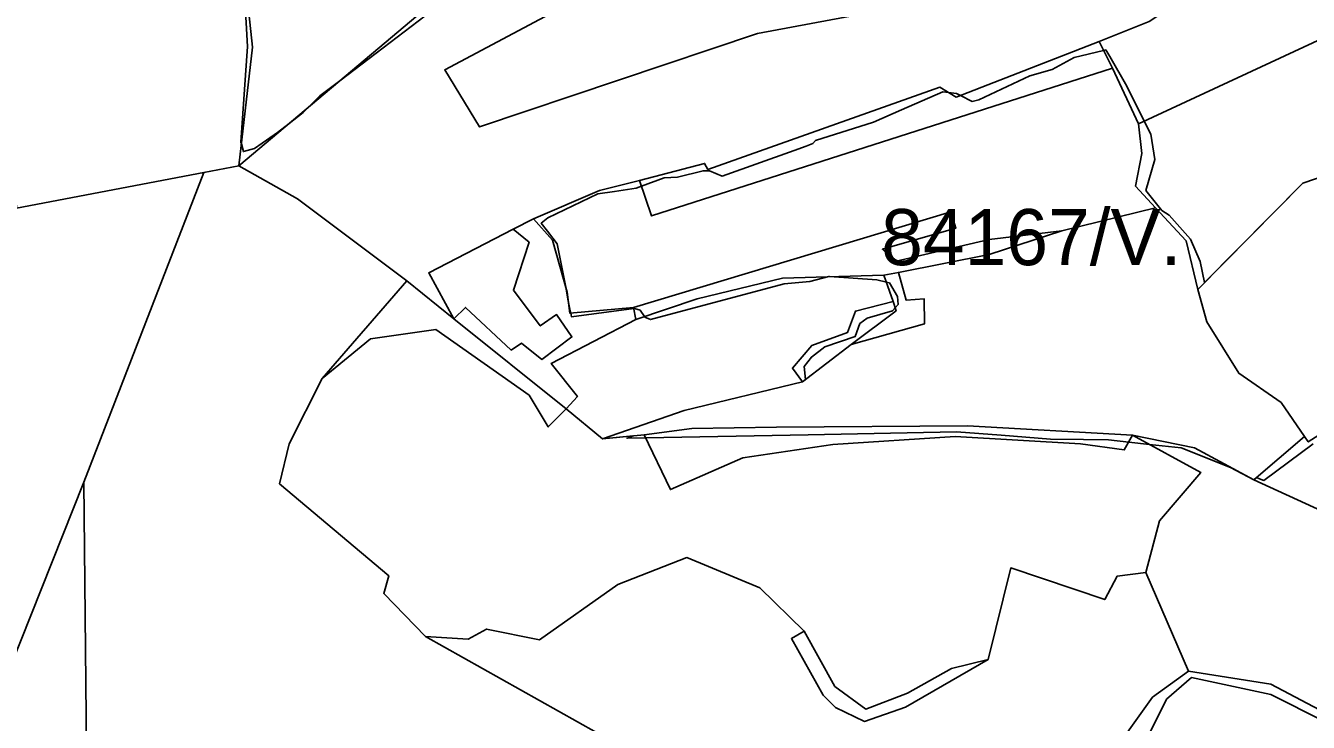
# Model space of a CAD drawing. Extents: x -477304 to -465429, y -1159113 to -1149210.
# Drawn here: x -473974.9 to -473631.8, y -1151166.7 to -1150980.3 of the extents above; entities that cross this region are included whole.
import ezdxf

# ---------------------------------------------------------------- set-up
doc = ezdxf.new("R2010")
doc.units = 0
for name, color, linetype in [('BPEJ_s', 7, 'Continuous'), ('ostatni_s', 7, 'Continuous'), ('PUPFL_s', 7, 'Continuous'), ('trav_porost_s', 7, 'Continuous')]:
    doc.layers.add(name, color=color, linetype=linetype)

msp = doc.modelspace()

# ---------------------------------------------------------------- linework, layer by layer
at = {"layer": 'BPEJ_s'}
for p, q in [((-473896.18, -1150999.06), (-473897.78, -1151000.65)), ((-473828.99, -1151057.63), (-473829.08, -1151057.19))]:
    msp.add_line(p, q, dxfattribs=at)
for points in [[(-473897.78, -1151000.65), (-473899.21, -1151002.08), (-473900.66, -1151003.53), (-473904.39, -1151006.45), (-473907.48, -1151008.86), (-473913.66, -1151013.12), (-473916.64, -1151013.97), (-473917.16, -1151011.9), (-473917.28, -1151011.42), (-473915.57, -1150985.85), (-473916.21, -1150973.06), (-473918.18, -1150952.09), (-473920.05, -1150932.15), (-473921.33, -1150926.18), (-473924.1, -1150893.8), (-473928.25, -1150864.8), (-473930.05, -1150851.25), (-473931.18, -1150842.81), (-473931.77, -1150838.4)], [(-473866.14, -1150976.26), (-473890.48, -1150994.73), (-473896.18, -1150999.06), (-473897.78, -1151000.65), (-473899.21, -1151002.08), (-473900.66, -1151003.53), (-473904.39, -1151006.45), (-473907.48, -1151008.86), (-473913.66, -1151013.12), (-473916.64, -1151013.97), (-473917.16, -1151011.9), (-473917.28, -1151011.42), (-473915.57, -1150985.85), (-473916.21, -1150973.06)], [(-473866.14, -1150976.26), (-473890.48, -1150994.73), (-473896.18, -1150999.06)], [(-473828.99, -1151057.63), (-473829.08, -1151057.19), (-473829.28, -1151056.16), (-473829.81, -1151053.44), (-473830.43, -1151050.24), (-473832.68, -1151038.69), (-473835.32, -1151035.26), (-473836.95, -1151033.15), (-473835.24, -1151031.66), (-473821.82, -1151025.27), (-473817.4, -1151024.62), (-473811.59, -1151023.77), (-473810.16, -1151023.24), (-473804.13, -1151021), (-473800.51, -1151020.79), (-473793.69, -1151019.09), (-473791.99, -1151019.09), (-473788.58, -1151020.58), (-473769.33, -1151013.64), (-473766.11, -1151012.49), (-473764.29, -1151011.84), (-473763.65, -1151010.99), (-473748.09, -1151006.09), (-473740.58, -1151002.81), (-473729.56, -1150997.99), (-473728.03, -1150998.17), (-473725.93, -1150998.42), (-473724.83, -1150998.97), (-473721.67, -1151000.55), (-473719.97, -1151000.12), (-473706.33, -1150993.73), (-473700.36, -1150992.03), (-473694.4, -1150988.83), (-473686.57, -1150986.9), (-473685.97, -1150986.75), (-473684.93, -1150988.55), (-473680.33, -1150996.5)], [(-473829.08, -1151057.19), (-473829.28, -1151056.16), (-473829.81, -1151053.44), (-473830.43, -1151050.24), (-473832.68, -1151038.69), (-473835.32, -1151035.26), (-473836.95, -1151033.15), (-473835.24, -1151031.66), (-473821.82, -1151025.27), (-473817.4, -1151024.62), (-473811.59, -1151023.77), (-473810.16, -1151023.24), (-473804.13, -1151021), (-473800.51, -1151020.79), (-473793.69, -1151019.09), (-473791.99, -1151019.09), (-473788.58, -1151020.58), (-473769.33, -1151013.64), (-473766.11, -1151012.49), (-473764.29, -1151011.84), (-473763.65, -1151010.99), (-473748.09, -1151006.09), (-473740.58, -1151002.81), (-473729.56, -1150997.99), (-473728.03, -1150998.17), (-473725.93, -1150998.42), (-473724.83, -1150998.97), (-473721.67, -1151000.55), (-473719.97, -1151000.12), (-473706.33, -1150993.73), (-473700.36, -1150992.03), (-473694.4, -1150988.83), (-473686.57, -1150986.9), (-473685.97, -1150986.75), (-473684.93, -1150988.55), (-473680.33, -1150996.5)], [(-473680.33, -1150996.5), (-473675.69, -1151005.79), (-473673.94, -1151009.28), (-473672.88, -1151016.1), (-473675.22, -1151024.41), (-473670.96, -1151029.74), (-473669.04, -1151031.02), (-473663.29, -1151037.41), (-473660.73, -1151043.38), (-473659.57, -1151049.02), (-473633.29, -1151022.46), (-473613.99, -1151015.78)], [(-473680.33, -1150996.5), (-473675.69, -1151005.79), (-473673.94, -1151009.28), (-473672.88, -1151016.1), (-473675.22, -1151024.41), (-473670.96, -1151029.74), (-473669.04, -1151031.02), (-473663.29, -1151037.41), (-473660.73, -1151043.38), (-473659.57, -1151049.02), (-473633.29, -1151022.46), (-473613.99, -1151015.78)], [(-473630.48, -1151092.17), (-473643.68, -1151101.97), (-473644.84, -1151101.52), (-473645.71, -1151101.18), (-473646.42, -1151101.78), (-473652.58, -1151098.47), (-473665.84, -1151093.24), (-473674.32, -1151092.31), (-473679.82, -1151091.7), (-473685.24, -1151091.11), (-473691.93, -1151091.02), (-473700.79, -1151090.89), (-473713.95, -1151089.89), (-473725.93, -1151088.98), (-473765.57, -1151089.74), (-473809.01, -1151090.58), (-473814, -1151090.68), (-473812.36, -1151090.05), (-473820.56, -1151090.86), (-473798.74, -1151083.27), (-473767.09, -1151075.58), (-473766.27, -1151074.95), (-473766.63, -1151071.5), (-473764.71, -1151068.95), (-473761.09, -1151066.18), (-473753, -1151063.41), (-473751.72, -1151060), (-473749.8, -1151058.51), (-473742.98, -1151056.59), (-473742.29, -1151055.8), (-473741.49, -1151054.88), (-473741.7, -1151052.75), (-473743.83, -1151049.13), (-473744.65, -1151048.93), (-473747.24, -1151048.28), (-473759.88, -1151047.44), (-473760.03, -1151047.43), (-473760.09, -1151047.44), (-473765.14, -1151048.7), (-473771.96, -1151049.34), (-473807.76, -1151058.93), (-473809.25, -1151058.29), (-473809.36, -1151058.13), (-473810.52, -1151056.38), (-473812.02, -1151055.95), (-473812.21, -1151055.97), (-473828.88, -1151058.18), (-473828.99, -1151057.63)], [(-473630.48, -1151092.17), (-473643.68, -1151101.97), (-473644.84, -1151101.52), (-473645.71, -1151101.18), (-473646.42, -1151101.78), (-473652.58, -1151098.47), (-473665.84, -1151093.24), (-473674.32, -1151092.31), (-473679.82, -1151091.7), (-473685.24, -1151091.11), (-473691.93, -1151091.02), (-473700.79, -1151090.89), (-473713.95, -1151089.89), (-473725.93, -1151088.98), (-473765.57, -1151089.74), (-473809.01, -1151090.58), (-473814, -1151090.68), (-473812.36, -1151090.05), (-473820.56, -1151090.86), (-473798.74, -1151083.27), (-473767.09, -1151075.58), (-473766.27, -1151074.95), (-473766.63, -1151071.5), (-473764.71, -1151068.95), (-473761.09, -1151066.18), (-473753, -1151063.41), (-473751.72, -1151060), (-473749.8, -1151058.51), (-473742.98, -1151056.59), (-473742.29, -1151055.8), (-473741.49, -1151054.88), (-473741.7, -1151052.75), (-473743.83, -1151049.13), (-473744.65, -1151048.93), (-473747.24, -1151048.28), (-473759.88, -1151047.44), (-473760.03, -1151047.43), (-473760.09, -1151047.44), (-473765.14, -1151048.7), (-473771.96, -1151049.34), (-473807.76, -1151058.93), (-473809.25, -1151058.29), (-473809.36, -1151058.13), (-473810.52, -1151056.38), (-473812.02, -1151055.95), (-473812.21, -1151055.97), (-473828.88, -1151058.18), (-473828.99, -1151057.63)]]:
    msp.add_lwpolyline(points, dxfattribs=at)
at = {"layer": 'ostatni_s'}
for points in [[(-473687.79, -1150984.48), (-473684.19, -1150991.62), (-473807.45, -1151031.19), (-473810.68, -1151021.73), (-473793.27, -1151017.14), (-473792.39, -1151018.72), (-473730.33, -1150996.74), (-473726.01, -1150999.43)], [(-473734.48, -1151060.09), (-473754.03, -1151065.63), (-473742.04, -1151056.54), (-473742.88, -1151054.08), (-473745.31, -1151047), (-473741.43, -1151046.32), (-473739.38, -1151053.71), (-473734.56, -1151053.33)]]:
    msp.add_lwpolyline(points, close=True, dxfattribs=at)
at = {"layer": 'PUPFL_s'}
for points in [[(-473949.67, -1150777.84), (-473945.48, -1150780.93), (-473944.59, -1150784.97), (-473943.99, -1150787.71), (-473927.19, -1150864.31), (-473914.23, -1150986.04), (-473917.82, -1151017.76), (-473927.19, -1151019.55), (-473977.35, -1151029.12), (-473978.48, -1151007.36), (-474029.34, -1151008.1), (-473984.49, -1150966.37), (-473979.25, -1150943.92), (-473972.47, -1150922.85), (-473960.95, -1150895.71), (-473955.55, -1150885.01), (-473947.61, -1150873.76), (-473931.67, -1150862.9), (-473934.98, -1150846.68), (-473944.58, -1150820.26), (-473952.8, -1150775.68)], [(-473690.35, -1150933.96), (-473684.77, -1150960.68), (-473741.29, -1150975.36), (-473779.12, -1150982.35), (-473853.47, -1151007.38), (-473862.75, -1150992.08), (-473788.12, -1150952.3), (-473767.04, -1150941.86), (-473751.97, -1150938.96), (-473743.7, -1150934.65), (-473742, -1150933.68), (-473726.69, -1150932.35), (-473721.52, -1150932.72)], [(-473609.06, -1150978.48), (-473626.8, -1150983.07), (-473677.22, -1151006.5), (-473684.19, -1150991.62), (-473687.79, -1150984.48), (-473674.34, -1150979.14), (-473628.92, -1150949.12), (-473618.48, -1150948.12), (-473615.56, -1150945.61), (-473607.03, -1150943.53), (-473601.16, -1150946.21), (-473598.19, -1150940.11), (-473592.09, -1150950.21), (-473589.29, -1150949.28), (-473593.29, -1150937.1), (-473589.76, -1150933.83), (-473582.82, -1150944.24), (-473576.39, -1150964.39), (-473592.52, -1150971.11), (-473598.35, -1150970.89)], [(-473812.27, -1151055.67), (-473829.3, -1151057.21), (-473830.06, -1151051.56), (-473833.98, -1151037.64), (-473839.05, -1151031.94), (-473821.36, -1151024.41), (-473810.68, -1151021.73), (-473807.45, -1151031.19), (-473684.19, -1150991.62), (-473677.22, -1151006.5), (-473676.29, -1151014.49), (-473678.03, -1151023.21), (-473672.68, -1151029), (-473697.72, -1151035.14), (-473717.19, -1151037.48), (-473742.4, -1151043.38), (-473745.72, -1151040.11), (-473726.12, -1151034.48), (-473727.44, -1151030.08)], [(-473772.41, -1151047.81), (-473795.27, -1151053.41), (-473811.68, -1151058.91), (-473812.27, -1151055.67), (-473727.44, -1151030.08), (-473726.12, -1151034.48), (-473745.72, -1151040.11), (-473742.4, -1151043.38), (-473717.19, -1151037.48), (-473697.72, -1151035.14), (-473717.2, -1151041.54), (-473741.43, -1151046.32), (-473745.31, -1151047)], [(-473836.8, -1151069.58), (-473842.23, -1151065.27), (-473845.02, -1151067.08), (-473857.22, -1151055.69), (-473860.33, -1151058.69), (-473867.05, -1151046.39), (-473844.48, -1151034.74), (-473840.22, -1151038.22), (-473844.42, -1151051.07), (-473837.22, -1151060.62), (-473832.85, -1151057.58), (-473828.76, -1151063.54)], [(-473839.05, -1151031.94), (-473833.98, -1151037.64), (-473830.06, -1151051.56), (-473829.3, -1151057.21), (-473812.27, -1151055.67), (-473811.68, -1151058.91), (-473834.31, -1151070.71), (-473827.28, -1151079.47), (-473830.34, -1151082.78), (-473860.33, -1151058.69), (-473857.22, -1151055.69), (-473845.02, -1151067.08), (-473842.23, -1151065.27), (-473836.8, -1151069.58), (-473828.76, -1151063.54), (-473832.85, -1151057.58), (-473837.22, -1151060.62), (-473844.42, -1151051.07), (-473840.22, -1151038.22), (-473844.48, -1151034.74)], [(-473840.22, -1151079.11), (-473865.2, -1151061.57), (-473882.6, -1151064.08), (-473895.56, -1151074.7), (-473872.91, -1151048.52), (-473860.33, -1151058.69), (-473830.34, -1151082.78), (-473835.08, -1151087.65)], [(-473830.34, -1151082.78), (-473827.28, -1151079.47), (-473834.31, -1151070.71), (-473811.68, -1151058.91), (-473795.27, -1151053.41), (-473772.41, -1151047.81), (-473745.31, -1151047), (-473742.88, -1151054.08), (-473752.93, -1151056.65), (-473755.04, -1151062.35), (-473764.63, -1151065.86), (-473769.8, -1151071.94), (-473767.09, -1151075.58), (-473798.74, -1151083.27), (-473820.56, -1151090.86)], [(-473755.04, -1151062.35), (-473752.93, -1151056.65), (-473742.88, -1151054.08), (-473742.04, -1151056.54), (-473754.03, -1151065.63), (-473767.09, -1151075.58), (-473769.8, -1151071.94), (-473764.63, -1151065.86)], [(-473686.25, -1151133.85), (-473711.4, -1151125.36), (-473717.44, -1151149.92), (-473727.26, -1151152.27), (-473739.05, -1151158.89), (-473750.14, -1151163.15), (-473758.43, -1151157.1), (-473766.63, -1151142.28), (-473778.54, -1151130.69), (-473798.01, -1151122.6), (-473816.49, -1151129.84), (-473837.43, -1151144.61), (-473851.6, -1151141.73), (-473856.48, -1151144.46), (-473867.89, -1151143.69), (-473879.09, -1151132.26), (-473877.7, -1151127.53), (-473906.93, -1151102.83), (-473904.41, -1151092.21), (-473895.56, -1151074.7), (-473882.6, -1151064.08), (-473865.2, -1151061.57), (-473840.22, -1151079.11), (-473835.08, -1151087.65), (-473830.34, -1151082.78), (-473820.56, -1151090.86), (-473809.4, -1151089.76), (-473802.4, -1151104.42), (-473783.03, -1151095.91), (-473759, -1151092.34), (-473726.24, -1151090.24), (-473692.74, -1151092.17), (-473681.02, -1151093.8), (-473678.81, -1151089.85), (-473660.56, -1151099.84), (-473671.58, -1151112.77), (-473675.3, -1151126.58), (-473682.93, -1151127.56)], [(-473554.56, -1151066.46), (-473534.15, -1151076.04), (-473558.39, -1151107.89), (-473567.42, -1151127.15), (-473568.86, -1151130.22), (-473628.32, -1151110.14), (-473646.42, -1151101.78), (-473632.83, -1151090.23), (-473631.84, -1151091.66), (-473624.76, -1151087.08), (-473614.09, -1151083.84), (-473603.36, -1151074.72), (-473592.04, -1151074.6), (-473573.24, -1151067.72)], [(-473722.94, -1151087.35), (-473678.81, -1151089.85), (-473681.02, -1151093.8), (-473692.74, -1151092.17), (-473726.24, -1151090.24), (-473759, -1151092.34), (-473783.03, -1151095.91), (-473802.4, -1151104.42), (-473809.4, -1151089.76), (-473796.68, -1151088.11), (-473774.01, -1151087.72)], [(-473584.36, -1151187.74), (-473589.02, -1151183.15), (-473598.22, -1151181.89), (-473603.44, -1151174.94), (-473612.57, -1151171.94), (-473641.8, -1151156.49), (-473663.84, -1151153.03), (-473675.3, -1151126.58), (-473671.58, -1151112.77), (-473660.56, -1151099.84), (-473678.81, -1151089.85), (-473662.28, -1151093.25), (-473646.42, -1151101.78), (-473628.32, -1151110.14), (-473568.86, -1151130.22), (-473532.86, -1151141.88)], [(-474007.24, -1151222.96), (-473959.34, -1151102.42), (-473958.23, -1151209.85), (-473986.22, -1151198.62)], [(-473761.58, -1151159.43), (-473770.05, -1151144.28), (-473766.63, -1151142.28), (-473758.43, -1151157.1), (-473750.14, -1151163.15), (-473739.05, -1151158.89), (-473727.26, -1151152.27), (-473717.44, -1151149.92), (-473739.58, -1151162.6), (-473750.53, -1151166.47), (-473758.25, -1151162.72)]]:
    msp.add_lwpolyline(points, close=True, dxfattribs=at)
for points in [[(-473869.99, -1150977.47), (-473917.82, -1151017.76), (-473914.23, -1150986.04), (-473927.19, -1150864.31)], [(-473788.12, -1150952.3), (-473862.75, -1150992.08), (-473853.47, -1151007.38), (-473779.12, -1150982.35), (-473741.29, -1150975.36)], [(-473674.34, -1150979.14), (-473687.79, -1150984.48), (-473726.01, -1150999.43), (-473730.33, -1150996.74), (-473792.39, -1151018.72), (-473793.27, -1151017.14), (-473810.68, -1151021.73), (-473821.36, -1151024.41), (-473839.05, -1151031.94), (-473844.48, -1151034.74), (-473867.05, -1151046.39), (-473860.33, -1151058.69), (-473872.91, -1151048.52), (-473902.17, -1151026.59), (-473917.82, -1151017.76), (-473869.99, -1150977.47)], [(-473613.99, -1151015.78), (-473633.29, -1151022.46), (-473661.38, -1151050.85), (-473664.51, -1151037.85), (-473672.68, -1151029), (-473678.03, -1151023.21), (-473676.29, -1151014.49), (-473677.22, -1151006.5), (-473626.8, -1150983.07)], [(-473977.35, -1151029.12), (-473927.19, -1151019.55), (-473959.34, -1151102.42), (-474007.24, -1151222.96)], [(-473958.23, -1151209.85), (-473959.34, -1151102.42), (-473927.19, -1151019.55), (-473917.82, -1151017.76), (-473902.17, -1151026.59), (-473872.91, -1151048.52), (-473895.56, -1151074.7), (-473904.41, -1151092.21), (-473906.93, -1151102.83), (-473877.7, -1151127.53), (-473879.09, -1151132.26), (-473867.89, -1151143.69), (-473806.92, -1151177.97)], [(-473806.92, -1151177.97), (-473867.89, -1151143.69), (-473856.48, -1151144.46), (-473851.6, -1151141.73), (-473837.43, -1151144.61), (-473816.49, -1151129.84), (-473798.01, -1151122.6), (-473778.54, -1151130.69), (-473766.63, -1151142.28), (-473770.05, -1151144.28), (-473761.58, -1151159.43), (-473758.25, -1151162.72), (-473750.53, -1151166.47), (-473739.58, -1151162.6), (-473717.44, -1151149.92), (-473711.4, -1151125.36), (-473686.25, -1151133.85), (-473682.93, -1151127.56), (-473675.3, -1151126.58), (-473663.84, -1151153.03), (-473673.51, -1151160), (-473681.95, -1151171.84)], [(-473681.95, -1151171.84), (-473673.51, -1151160), (-473663.84, -1151153.03), (-473641.8, -1151156.49), (-473612.57, -1151171.94)], [(-473612.93, -1151173.75), (-473641.8, -1151159.23), (-473663.08, -1151154.7), (-473669.7, -1151160.53), (-473677.07, -1151175.2)], [(-473677.07, -1151175.2), (-473669.7, -1151160.53), (-473663.08, -1151154.7), (-473641.8, -1151159.23), (-473612.93, -1151173.75)]]:
    msp.add_lwpolyline(points, dxfattribs=at)
at = {"layer": 'trav_porost_s'}
for points in [[(-473624.76, -1151087.08), (-473631.84, -1151091.66), (-473632.83, -1151090.23), (-473639.11, -1151081.11), (-473650.41, -1151073.3), (-473658.91, -1151059.56), (-473661.38, -1151050.85), (-473633.29, -1151022.46), (-473613.99, -1151015.78), (-473605.85, -1151008.62), (-473588.77, -1151008.68), (-473589.19, -1151004.45), (-473581.34, -1151001.99), (-473583.58, -1151023.51), (-473590.39, -1151050.9), (-473592.04, -1151074.6), (-473603.36, -1151074.72), (-473614.09, -1151083.84)], [(-473658.91, -1151059.56), (-473650.41, -1151073.3), (-473639.11, -1151081.11), (-473632.83, -1151090.23), (-473646.42, -1151101.78), (-473662.28, -1151093.25), (-473678.81, -1151089.85), (-473722.94, -1151087.35), (-473774.01, -1151087.72), (-473796.68, -1151088.11), (-473809.4, -1151089.76), (-473820.56, -1151090.86), (-473798.74, -1151083.27), (-473767.09, -1151075.58), (-473754.03, -1151065.63), (-473734.48, -1151060.09), (-473734.56, -1151053.33), (-473739.38, -1151053.71), (-473741.43, -1151046.32), (-473717.2, -1151041.54), (-473697.72, -1151035.14), (-473672.68, -1151029), (-473664.51, -1151037.85), (-473661.38, -1151050.85)]]:
    msp.add_lwpolyline(points, close=True, dxfattribs=at)

# ---------------------------------------------------------------- texts
at = {"layer": 'BPEJ_s'}
msp.add_text('84167/V.', height=15, dxfattribs=at).set_placement((-473746.05, -1151044.36))

doc.saveas('drawing.dxf')
